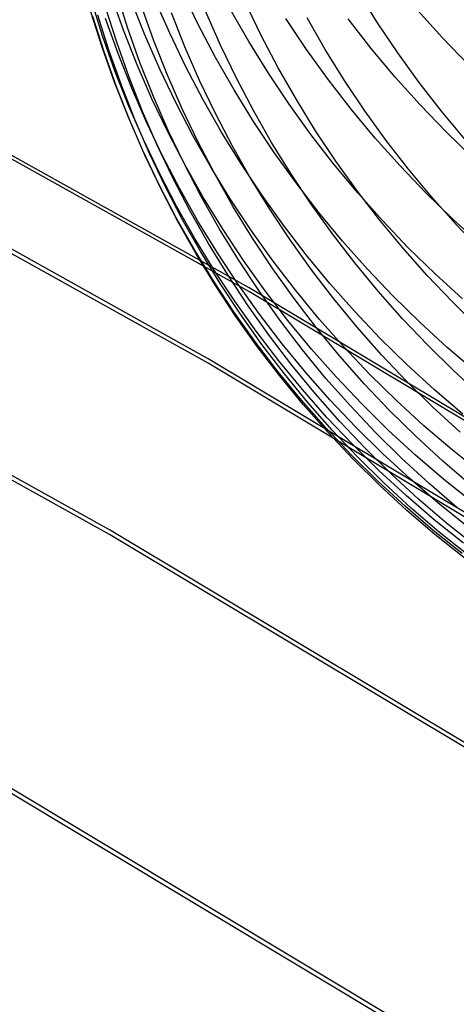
# Model space of a CAD drawing. Header units: millimetres. Extents: x 119 to 175.9, y -203.1 to -153.8.
# Tile 297 of 377: x 158.327 to 158.798, y -164.71 to -163.651. Entities that reach past the tile are written whole.
import ezdxf

# ---------------------------------------------------------------- set-up
doc = ezdxf.new("R2010")
doc.units = ezdxf.units.MM
doc.header["$MEASUREMENT"] = 0
doc.layers.add('Layer 01', color=5, linetype='Continuous', true_color=0x0000ff)

msp = doc.modelspace()

# ---------------------------------------------------------------- linework, layer by layer
at = {"layer": 'Layer 01'}
for p, q in [((158.439, -163.6621, 36.5315), (158.4256, -163.6244, 36.5289)), ((158.4435, -163.6594, 33.803), (158.4315, -163.6216, 33.8044)), ((158.5195, -163.6561, 37.6525), (158.5021, -163.6201, 37.6484)), ((158.7127, -163.6541, 31.4811), (158.692, -163.6209, 31.485)), ((158.4166, -163.6684, 35.7652), (158.4045, -163.6303, 35.7638)), ((158.462, -163.6673, 36.9088), (158.4472, -163.6301, 36.9056)), ((158.4719, -163.6738, 33.4089), (158.4586, -163.6365, 33.4108)), ((158.4888, -163.6654, 37.2821), (158.4727, -163.6287, 37.2784)), ((158.5875, -163.668, 32.2407), (158.5704, -163.6327, 32.2441)), ((158.416, -163.6803, 35.3765), (158.404, -163.6423, 35.3757)), ((158.4234, -163.6838, 34.5911), (158.4115, -163.6459, 34.5914)), ((158.4318, -163.6752, 34.1968), (158.4198, -163.6373, 34.1977)), ((158.5052, -163.6802, 33.0164), (158.4907, -163.6435, 33.0188)), ((158.5437, -163.6783, 32.6266), (158.5279, -163.6423, 32.6295)), ((158.5741, -163.6744, 38.0251), (158.5541, -163.6396, 38.0207)), ((158.7826, -163.6704, 39.1381), (158.7557, -163.6405, 39.1338)), ((158.4182, -163.6855, 34.9848), (158.4062, -163.6475, 34.9845)), ((158.4332, -163.6874, 36.1518), (158.4198, -163.6497, 36.1498)), ((158.5382, -163.6916, 37.6565), (158.5195, -163.6561, 37.6525)), ((158.6362, -163.683, 38.3966), (158.6138, -163.6497, 38.3921)), ((158.6564, -163.683, 31.8564), (158.6369, -163.649, 31.8599)), ((158.7058, -163.6818, 38.7675), (158.6811, -163.6501, 38.763)), ((158.7346, -163.6865, 31.4775), (158.7127, -163.6541, 31.4811)), ((158.5745, -163.9394, 34.8763), (158.0721, -163.6595, 34.876)), ((158.5747, -163.9436, 31.6802), (158.0723, -163.6638, 31.6799)), ((158.4537, -163.6993, 36.5341), (158.439, -163.6621, 36.5315)), ((158.4567, -163.6968, 33.8016), (158.4435, -163.6594, 33.803)), ((158.4781, -163.704, 36.9119), (158.462, -163.6673, 36.9088)), ((158.5062, -163.7015, 37.2856), (158.4888, -163.6654, 37.2821)), ((158.6058, -163.7028, 32.2376), (158.5875, -163.668, 32.2407)), ((158.4299, -163.706, 35.7667), (158.4166, -163.6684, 35.7652)), ((158.4451, -163.7126, 34.196), (158.4318, -163.6752, 34.1968)), ((158.4864, -163.7106, 33.407), (158.4719, -163.6738, 33.4089)), ((158.5608, -163.7138, 32.6238), (158.5437, -163.6783, 32.6266)), ((158.5952, -163.7085, 38.0293), (158.5741, -163.6744, 38.0251)), ((158.8106, -163.6995, 39.1422), (158.7826, -163.6704, 39.1381)), ((158.4293, -163.718, 35.3774), (158.416, -163.6803, 35.3765)), ((158.4316, -163.7231, 34.9851), (158.4182, -163.6855, 34.9848)), ((158.4368, -163.7213, 34.5908), (158.4234, -163.6838, 34.5911)), ((158.4479, -163.7246, 36.1538), (158.4332, -163.6874, 36.1518)), ((158.5211, -163.7163, 33.0141), (158.5052, -163.6802, 33.0164)), ((158.6597, -163.7155, 38.4009), (158.6362, -163.683, 38.3966)), ((158.6771, -163.7163, 31.8531), (158.6564, -163.683, 31.8564)), ((158.7316, -163.7126, 38.7717), (158.7058, -163.6818, 38.7675)), ((158.7576, -163.7183, 31.4742), (158.7346, -163.6865, 31.4775)), ((158.4697, -163.736, 36.5365), (158.4537, -163.6993, 36.5341)), ((158.4713, -163.7337, 33.8003), (158.4567, -163.6968, 33.8016)), ((158.5581, -163.7264, 37.6603), (158.5382, -163.6916, 37.6565)), ((158.4446, -163.7432, 35.768), (158.4299, -163.706, 35.7667)), ((158.4954, -163.7401, 36.9148), (158.4781, -163.704, 36.9119)), ((158.5023, -163.7469, 33.4052), (158.4864, -163.7106, 33.407)), ((158.5248, -163.737, 37.289), (158.5062, -163.7015, 37.2856)), ((158.6175, -163.7418, 38.0333), (158.5952, -163.7085, 38.0293)), ((158.6254, -163.7369, 32.2346), (158.6058, -163.7028, 32.2376)), ((158.444, -163.7551, 35.3782), (158.4293, -163.718, 35.3774)), ((158.4597, -163.7496, 34.1952), (158.4451, -163.7126, 34.196)), ((158.5382, -163.7519, 33.0118), (158.5211, -163.7163, 33.0141)), ((158.5791, -163.7487, 32.6212), (158.5608, -163.7138, 32.6238)), ((158.6844, -163.7473, 38.4049), (158.6597, -163.7155, 38.4009)), ((158.6989, -163.7489, 31.85), (158.6771, -163.7163, 31.8531)), ((158.7585, -163.7426, 38.7757), (158.7316, -163.7126, 38.7717)), ((158.7816, -163.7492, 31.4711), (158.7576, -163.7183, 31.4742)), ((158.4462, -163.7602, 34.9854), (158.4316, -163.7231, 34.9851)), ((158.4514, -163.7584, 34.5906), (158.4368, -163.7213, 34.5908)), ((158.4639, -163.7613, 36.1557), (158.4479, -163.7246, 36.1538)), ((158.5792, -163.7606, 37.664), (158.5581, -163.7264, 37.6603)), ((158.5302, -164.0158, 35.14), (158.0302, -163.7373, 35.1396)), ((158.5303, -164.0206, 31.4168), (158.0303, -163.7422, 31.4164)), ((158.487, -163.7721, 36.5389), (158.4697, -163.736, 36.5365)), ((158.4872, -163.77, 33.799), (158.4713, -163.7337, 33.8003)), ((158.5139, -163.7756, 36.9177), (158.4954, -163.7401, 36.9148)), ((158.5447, -163.7718, 37.2923), (158.5248, -163.737, 37.289)), ((158.641, -163.7744, 38.0371), (158.6175, -163.7418, 38.0333)), ((158.646, -163.7704, 32.2318), (158.6254, -163.7369, 32.2346)), ((158.4605, -163.7799, 35.7694), (158.4446, -163.7432, 35.768)), ((158.4755, -163.786, 34.1945), (158.4597, -163.7496, 34.1952)), ((158.5194, -163.7826, 33.4035), (158.5023, -163.7469, 33.4052)), ((158.5565, -163.7869, 33.0097), (158.5382, -163.7519, 33.0118)), ((158.5986, -163.7829, 32.6187), (158.5791, -163.7487, 32.6212)), ((158.7101, -163.7782, 38.4088), (158.6844, -163.7473, 38.4049)), ((158.7219, -163.7808, 31.8471), (158.6989, -163.7489, 31.85)), ((158.7864, -163.7717, 38.7795), (158.7585, -163.7426, 38.7757)), ((158.8067, -163.7793, 31.4682), (158.7816, -163.7492, 31.4711)), ((158.4599, -163.7917, 35.379), (158.444, -163.7551, 35.3782)), ((158.4621, -163.7967, 34.9857), (158.4462, -163.7602, 34.9854)), ((158.4672, -163.7949, 34.5904), (158.4514, -163.7584, 34.5906)), ((158.4811, -163.7974, 36.1576), (158.4639, -163.7613, 36.1557)), ((158.6014, -163.7939, 37.6676), (158.5792, -163.7606, 37.664)), ((158.5056, -163.8076, 36.5413), (158.487, -163.7721, 36.5389)), ((158.5043, -163.8058, 33.7978), (158.4872, -163.77, 33.799)), ((158.5657, -163.806, 37.2955), (158.5447, -163.7718, 37.2923)), ((158.6679, -163.8031, 32.2291), (158.646, -163.7704, 32.2318)), ((158.8152, -163.7997, 38.783), (158.7864, -163.7717, 38.7795)), ((158.4778, -163.8159, 35.7707), (158.4605, -163.7799, 35.7694)), ((158.5337, -163.8105, 36.9205), (158.5139, -163.7756, 36.9177)), ((158.5377, -163.8176, 33.4019), (158.5194, -163.7826, 33.4035)), ((158.6193, -163.8165, 32.6164), (158.5986, -163.7829, 32.6187)), ((158.6656, -163.8062, 38.0408), (158.641, -163.7744, 38.0371)), ((158.7369, -163.8082, 38.4124), (158.7101, -163.7782, 38.4088)), ((158.7459, -163.8118, 31.8444), (158.7219, -163.7808, 31.8471)), ((158.4771, -163.8277, 35.3798), (158.4599, -163.7917, 35.379)), ((158.4844, -163.8308, 34.5902), (158.4672, -163.7949, 34.5904)), ((158.4927, -163.8218, 34.1938), (158.4755, -163.786, 34.1945)), ((158.576, -163.8213, 33.0077), (158.5565, -163.7869, 33.0097)), ((158.6249, -163.8265, 37.6709), (158.6014, -163.7939, 37.6676)), ((158.4792, -163.8327, 34.986), (158.4621, -163.7967, 34.9857)), ((158.4996, -163.8328, 36.1594), (158.4811, -163.7974, 36.1576)), ((158.5226, -163.841, 33.7967), (158.5043, -163.8058, 33.7978)), ((158.5879, -163.8394, 37.2986), (158.5657, -163.806, 37.2955)), ((158.6908, -163.835, 32.2267), (158.6679, -163.8031, 32.2291)), ((158.4962, -163.8514, 35.772), (158.4778, -163.8159, 35.7707)), ((158.5253, -163.8424, 36.5435), (158.5056, -163.8076, 36.5413)), ((158.5547, -163.8446, 36.9232), (158.5337, -163.8105, 36.9205)), ((158.6412, -163.8493, 32.6142), (158.6193, -163.8165, 32.6164)), ((158.6913, -163.8371, 38.0442), (158.6656, -163.8062, 38.0408)), ((158.7648, -163.8372, 38.4159), (158.7369, -163.8082, 38.4124)), ((158.771, -163.842, 31.8419), (158.7459, -163.8118, 31.8444)), ((158.511, -163.8571, 34.1931), (158.4927, -163.8218, 34.1938)), ((158.5572, -163.8521, 33.4003), (158.5377, -163.8176, 33.4019)), ((158.5967, -163.8549, 33.0058), (158.576, -163.8213, 33.0077)), ((158.6494, -163.8583, 37.6742), (158.6249, -163.8265, 37.6709)), ((158.4955, -163.8632, 35.3806), (158.4771, -163.8277, 35.3798)), ((158.4976, -163.8681, 34.9863), (158.4792, -163.8327, 34.986)), ((158.5027, -163.8661, 34.59), (158.4844, -163.8308, 34.5902)), ((158.5193, -163.8677, 36.1611), (158.4996, -163.8328, 36.1594)), ((158.7149, -163.8662, 32.2244), (158.6908, -163.835, 32.2267)), ((158.718, -163.8671, 38.0475), (158.6913, -163.8371, 38.0442)), ((158.7936, -163.8654, 38.4191), (158.7648, -163.8372, 38.4159)), ((158.5422, -163.8755, 33.7956), (158.5226, -163.841, 33.7967)), ((158.5463, -163.8766, 36.5457), (158.5253, -163.8424, 36.5435)), ((158.5769, -163.878, 36.9257), (158.5547, -163.8446, 36.9232)), ((158.6113, -163.872, 37.3015), (158.5879, -163.8394, 37.2986)), ((158.7972, -163.8714, 31.8397), (158.771, -163.842, 31.8419)), ((158.5159, -163.8862, 35.7733), (158.4962, -163.8514, 35.772)), ((158.5306, -163.8917, 34.1925), (158.511, -163.8571, 34.1931)), ((158.5779, -163.8858, 33.3989), (158.5572, -163.8521, 33.4003)), ((158.6185, -163.8878, 33.0041), (158.5967, -163.8549, 33.0058)), ((158.6641, -163.8814, 32.6121), (158.6412, -163.8493, 32.6142)), ((158.675, -163.8892, 37.6772), (158.6494, -163.8583, 37.6742)), ((158.5151, -163.8979, 35.3814), (158.4955, -163.8632, 35.3806)), ((158.5172, -163.9028, 34.9866), (158.4976, -163.8681, 34.9863)), ((158.5223, -163.9007, 34.5898), (158.5027, -163.8661, 34.59)), ((158.5402, -163.9018, 36.1628), (158.5193, -163.8677, 36.1611)), ((158.74, -163.8965, 32.2223), (158.7149, -163.8662, 32.2244)), ((158.7458, -163.8962, 38.0506), (158.718, -163.8671, 38.0475)), ((158.8234, -163.8925, 38.422), (158.7936, -163.8654, 38.4191)), ((158.5629, -163.9093, 33.7946), (158.5422, -163.8755, 33.7956)), ((158.5684, -163.91, 36.5478), (158.5463, -163.8766, 36.5457)), ((158.6002, -163.9106, 36.9282), (158.5769, -163.878, 36.9257)), ((158.6358, -163.9038, 37.3043), (158.6113, -163.872, 37.3015)), ((158.8243, -163.8998, 31.8376), (158.7972, -163.8714, 31.8397)), ((158.5368, -163.9203, 35.7745), (158.5159, -163.8862, 35.7733)), ((158.5998, -163.9188, 33.3976), (158.5779, -163.8858, 33.3989)), ((158.6415, -163.92, 33.0024), (158.6185, -163.8878, 33.0041)), ((158.6882, -163.9126, 32.6102), (158.6641, -163.8814, 32.6121)), ((158.7017, -163.9193, 37.6801), (158.675, -163.8892, 37.6772)), ((158.536, -163.932, 35.3822), (158.5151, -163.8979, 35.3814)), ((158.5431, -163.9347, 34.5897), (158.5223, -163.9007, 34.5898)), ((158.5513, -163.9256, 34.1919), (158.5306, -163.8917, 34.1925)), ((158.7662, -163.926, 32.2204), (158.74, -163.8965, 32.2223)), ((158.7746, -163.9243, 38.0535), (158.7458, -163.8962, 38.0506)), ((158.538, -163.9368, 34.9869), (158.5172, -163.9028, 34.9866)), ((158.5623, -163.9352, 36.1644), (158.5402, -163.9018, 36.1628)), ((158.5848, -163.9424, 33.7937), (158.5629, -163.9093, 33.7946)), ((158.5916, -163.9426, 36.5498), (158.5684, -163.91, 36.5478)), ((158.6247, -163.9424, 36.9305), (158.6002, -163.9106, 36.9282)), ((158.6613, -163.9347, 37.3069), (158.6358, -163.9038, 37.3043)), ((158.5588, -163.9536, 35.7756), (158.5368, -163.9203, 35.7745)), ((158.6228, -163.951, 33.3963), (158.5998, -163.9188, 33.3976)), ((158.6656, -163.9513, 33.0009), (158.6415, -163.92, 33.0024)), ((158.7133, -163.943, 32.6085), (158.6882, -163.9126, 32.6102)), ((158.7294, -163.9484, 37.6828), (158.7017, -163.9193, 37.6801)), ((158.424, -164.1999, 35.2459), (157.9298, -163.9247, 35.2456)), ((158.4239, -164.2049, 31.3118), (157.9298, -163.9297, 31.3114)), ((158.558, -163.9653, 35.3829), (158.536, -163.932, 35.3822)), ((158.5732, -163.9587, 34.1914), (158.5513, -163.9256, 34.1919)), ((158.7933, -163.9545, 32.2187), (158.7662, -163.926, 32.2204)), ((158.8043, -163.9514, 38.0561), (158.7746, -163.9243, 38.0535)), ((158.56, -163.9701, 34.9872), (158.538, -163.9368, 34.9869)), ((158.565, -163.9679, 34.5896), (158.5431, -163.9347, 34.5897)), ((158.5855, -163.9677, 36.1659), (158.5623, -163.9352, 36.1644)), ((159.0681, -164.2351, 34.8767), (158.5745, -163.9394, 34.8763)), ((159.0682, -164.2393, 31.6806), (158.5747, -163.9436, 31.6802)), ((158.6078, -163.9747, 33.7928), (158.5848, -163.9424, 33.7937)), ((158.616, -163.9744, 36.5517), (158.5916, -163.9426, 36.5498)), ((158.6502, -163.9734, 36.9328), (158.6247, -163.9424, 36.9305)), ((158.688, -163.9647, 37.3094), (158.6613, -163.9347, 37.3069)), ((158.7395, -163.9726, 32.6069), (158.7133, -163.943, 32.6085)), ((158.582, -163.9862, 35.7767), (158.5588, -163.9536, 35.7756)), ((158.6469, -163.9825, 33.3952), (158.6228, -163.951, 33.3963)), ((158.6907, -163.9818, 32.9995), (158.6656, -163.9513, 33.0009)), ((158.7582, -163.9765, 37.6854), (158.7294, -163.9484, 37.6828)), ((158.5963, -163.9911, 34.191), (158.5732, -163.9587, 34.1914)), ((158.7156, -163.9938, 37.3118), (158.688, -163.9647, 37.3094)), ((158.8214, -163.9821, 32.2171), (158.7933, -163.9545, 32.2187)), ((158.5811, -163.9978, 35.3836), (158.558, -163.9653, 35.3829)), ((158.5831, -164.0025, 34.9875), (158.56, -163.9701, 34.9872)), ((158.5881, -164.0003, 34.5895), (158.565, -163.9679, 34.5896)), ((158.6099, -163.9995, 36.1674), (158.5855, -163.9677, 36.1659)), ((158.6319, -164.0062, 33.7921), (158.6078, -163.9747, 33.7928)), ((158.6415, -164.0053, 36.5535), (158.616, -163.9744, 36.5517)), ((158.6768, -164.0034, 36.9349), (158.6502, -163.9734, 36.9328)), ((158.7667, -164.0012, 32.6055), (158.7395, -163.9726, 32.6069)), ((158.6063, -164.0179, 35.7778), (158.582, -163.9862, 35.7767)), ((158.6721, -164.013, 33.3941), (158.6469, -163.9825, 33.3952)), ((158.7169, -164.0114, 32.9983), (158.6907, -163.9818, 32.9995)), ((158.7878, -164.0036, 37.6877), (158.7582, -163.9765, 37.6854)), ((158.6204, -164.0226, 34.1905), (158.5963, -163.9911, 34.191)), ((158.7443, -164.022, 37.314), (158.7156, -163.9938, 37.3118)), ((158.6054, -164.0295, 35.3843), (158.5811, -163.9978, 35.3836)), ((158.6074, -164.0342, 34.9878), (158.5831, -164.0025, 34.9875)), ((158.6123, -164.0319, 34.5895), (158.5881, -164.0003, 34.5895)), ((158.6353, -164.0304, 36.1688), (158.6099, -163.9995, 36.1674)), ((158.6571, -164.0368, 33.7914), (158.6319, -164.0062, 33.7921)), ((158.6681, -164.0353, 36.5552), (158.6415, -164.0053, 36.5535)), ((158.7044, -164.0325, 36.9369), (158.6768, -164.0034, 36.9349)), ((158.7948, -164.0288, 32.6042), (158.7667, -164.0012, 32.6055)), ((158.8184, -164.0297, 37.6899), (158.7878, -164.0036, 37.6877)), ((159.0214, -164.31, 35.1404), (158.5302, -164.0158, 35.14)), ((158.6317, -164.0488, 35.7789), (158.6063, -164.0179, 35.7778)), ((158.6983, -164.0427, 33.3932), (158.6721, -164.013, 33.3941)), ((158.7442, -164.0401, 32.9971), (158.7169, -164.0114, 32.9983)), ((159.0215, -164.3149, 31.4172), (158.5303, -164.0206, 31.4168)), ((158.6457, -164.0533, 34.1902), (158.6204, -164.0226, 34.1905)), ((158.7739, -164.0491, 37.3161), (158.7443, -164.022, 37.314)), ((158.6307, -164.0603, 35.3849), (158.6054, -164.0295, 35.3843)), ((158.6327, -164.065, 34.9881), (158.6074, -164.0342, 34.9878)), ((158.6376, -164.0627, 34.5894), (158.6123, -164.0319, 34.5895)), ((158.6618, -164.0604, 36.1702), (158.6353, -164.0304, 36.1688)), ((158.6834, -164.0665, 33.7907), (158.6571, -164.0368, 33.7914)), ((158.6956, -164.0644, 36.5569), (158.6681, -164.0353, 36.5552)), ((158.733, -164.0606, 36.9387), (158.7044, -164.0325, 36.9369)), ((158.8239, -164.0555, 32.6031), (158.7948, -164.0288, 32.6042)), ((158.6581, -164.0788, 35.7798), (158.6317, -164.0488, 35.7789)), ((158.7256, -164.0714, 33.3923), (158.6983, -164.0427, 33.3932)), ((158.7723, -164.0678, 32.9961), (158.7442, -164.0401, 32.9971)), ((158.8045, -164.0752, 37.318), (158.7739, -164.0491, 37.3161)), ((158.6572, -164.0903, 35.3856), (158.6307, -164.0603, 35.3849)), ((158.672, -164.0831, 34.1898), (158.6457, -164.0533, 34.1902)), ((158.659, -164.0949, 34.9884), (158.6327, -164.065, 34.9881)), ((158.6639, -164.0925, 34.5894), (158.6376, -164.0627, 34.5894)), ((158.6893, -164.0895, 36.1715), (158.6618, -164.0604, 36.1702)), ((158.7107, -164.0954, 33.7902), (158.6834, -164.0665, 33.7907)), ((158.7242, -164.0925, 36.5584), (158.6956, -164.0644, 36.5569)), ((158.7626, -164.0878, 36.9405), (158.733, -164.0606, 36.9387)), ((158.8015, -164.0946, 32.9952), (158.7723, -164.0678, 32.9961)), ((158.6856, -164.1078, 35.7808), (158.6581, -164.0788, 35.7798)), ((158.7538, -164.0992, 33.3916), (158.7256, -164.0714, 33.3923)), ((158.6846, -164.1193, 35.3862), (158.6572, -164.0903, 35.3856)), ((158.6993, -164.112, 34.1896), (158.672, -164.0831, 34.1898)), ((158.7179, -164.1176, 36.1727), (158.6893, -164.0895, 36.1715)), ((158.7931, -164.1138, 36.9421), (158.7626, -164.0878, 36.9405)), ((158.6864, -164.1239, 34.9888), (158.659, -164.0949, 34.9884)), ((158.6913, -164.1215, 34.5894), (158.6639, -164.0925, 34.5894)), ((158.7389, -164.1232, 33.7897), (158.7107, -164.0954, 33.7902)), ((158.7537, -164.1196, 36.5598), (158.7242, -164.0925, 36.5584)), ((158.7829, -164.126, 33.3909), (158.7538, -164.0992, 33.3916)), ((158.7141, -164.1359, 35.7817), (158.6856, -164.1078, 35.7808)), ((158.7276, -164.1399, 34.1893), (158.6993, -164.112, 34.1896)), ((158.713, -164.1473, 35.3868), (158.6846, -164.1193, 35.3862)), ((158.7148, -164.1519, 34.9891), (158.6864, -164.1239, 34.9888)), ((158.7196, -164.1494, 34.5895), (158.6913, -164.1215, 34.5894)), ((158.7473, -164.1447, 36.1738), (158.7179, -164.1176, 36.1727)), ((158.7681, -164.1501, 33.7892), (158.7389, -164.1232, 33.7897)), ((158.7842, -164.1457, 36.5611), (158.7537, -164.1196, 36.5598)), ((158.8245, -164.1389, 36.9436), (158.7931, -164.1138, 36.9421)), ((158.813, -164.1518, 33.3904), (158.7829, -164.126, 33.3909)), ((158.7435, -164.163, 35.7825), (158.7141, -164.1359, 35.7817)), ((158.7568, -164.1668, 34.1892), (158.7276, -164.1399, 34.1893)), ((158.7777, -164.1708, 36.1748), (158.7473, -164.1447, 36.1738)), ((158.7424, -164.1744, 35.3874), (158.713, -164.1473, 35.3868)), ((158.7441, -164.1789, 34.9894), (158.7148, -164.1519, 34.9891)), ((158.7489, -164.1764, 34.5895), (158.7196, -164.1494, 34.5895)), ((158.7982, -164.1759, 33.7889), (158.7681, -164.1501, 33.7892)), ((158.8155, -164.1707, 36.5624), (158.7842, -164.1457, 36.5611)), ((158.7738, -164.189, 35.7833), (158.7435, -164.163, 35.7825)), ((158.7727, -164.2004, 35.3879), (158.7424, -164.1744, 35.3874)), ((158.7791, -164.2023, 34.5896), (158.7489, -164.1764, 34.5895)), ((158.787, -164.1927, 34.189), (158.7568, -164.1668, 34.1892)), ((158.809, -164.1957, 36.1758), (158.7777, -164.1708, 36.1748)), ((158.7744, -164.2048, 34.9897), (158.7441, -164.1789, 34.9894)), ((158.8051, -164.214, 35.784), (158.7738, -164.189, 35.7833)), ((158.818, -164.2175, 34.1889), (158.787, -164.1927, 34.189)), ((158.9093, -164.4957, 31.3121), (158.4239, -164.2049, 31.3118)), ((158.9093, -164.4906, 35.2463), (158.424, -164.1999, 35.2459)), ((158.8039, -164.2253, 35.3884), (158.7727, -164.2004, 35.3879)), ((158.8055, -164.2297, 34.99), (158.7744, -164.2048, 34.9897)), ((158.8102, -164.2272, 34.5897), (158.7791, -164.2023, 34.5896)), ((158.7553, -164.7456, 31.3125), (158.278, -164.4596, 31.3121)), ((158.758, -164.7419, 35.2469), (158.2806, -164.4558, 35.2465))]:
    msp.add_line(p, q, dxfattribs=at)

doc.saveas('drawing.dxf')
